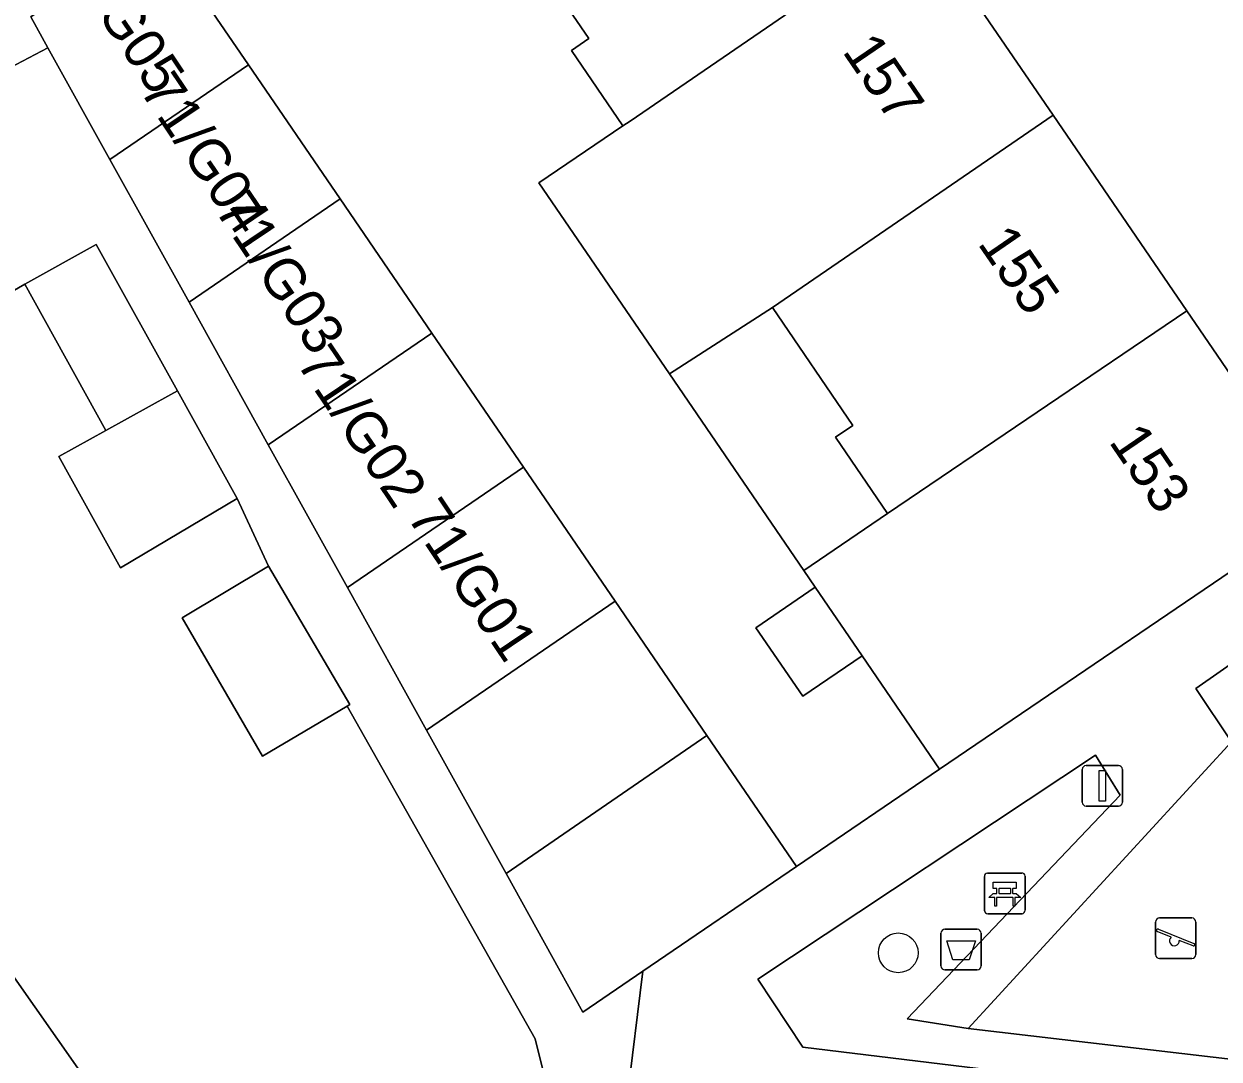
# Model space of a CAD drawing. Extents: x 158086 to 159499, y 382904 to 383981.
# Drawn here: x 158341.67 to 158371.04, y 383388.7 to 383414.14 of the extents above; entities that cross this region are included whole.
import ezdxf

# ---------------------------------------------------------------- set-up
doc = ezdxf.new("R2010")
doc.units = 0
for name, color, linetype in [('IMGEO_Afvalbak', 7, 'Continuous'), ('IMGEO_Bank', 7, 'Continuous'), ('IMGEO_Boom', 7, 'Continuous'), ('IMGEO_Erf', 7, 'Continuous'), ('IMGEO_Groenvoorziening', 7, 'Continuous'), ('IMGEO_Muur', 7, 'Continuous'), ('IMGEO_Pand', 7, 'Continuous'), ('IMGEO_Pand_nummerreeks', 7, 'Continuous'), ('IMGEO_Speelvoorziening', 7, 'Continuous'), ('IMGEO_Terreindeel_zand', 7, 'Continuous'), ('IMGEO_Verkeersbordpaal', 7, 'Continuous'), ('IMGEO_Voetpad_open', 7, 'Continuous')]:
    doc.layers.add(name, color=color, linetype=linetype)

msp = doc.modelspace()

# ---------------------------------------------------------------- linework, layer by layer
at = {"layer": 'IMGEO_Afvalbak'}
for p, q in [((158364.202, 383390.996), (158364.202, 383391.796)), ((158364.202, 383391.796), (158364.202, 383390.996)), ((158364.302, 383391.896), (158365.092, 383391.896)), ((158365.092, 383391.896), (158364.302, 383391.896)), ((158365.192, 383391.796), (158365.192, 383390.996)), ((158365.192, 383390.996), (158365.192, 383391.796)), ((158365.092, 383390.896), (158364.302, 383390.896)), ((158364.302, 383390.896), (158365.092, 383390.896))]:
    msp.add_line(p, q, dxfattribs=at)
msp.add_lwpolyline([(158364.345, 383391.61), (158365.049, 383391.61), (158364.9, 383391.14), (158364.494, 383391.14), (158364.345, 383391.61)], dxfattribs=at)
for centre, start, end in [((158364.302, 383391.796), 90, 180), ((158364.302, 383391.796), 90, 180), ((158365.092, 383391.796), 0, 90), ((158365.092, 383391.796), 360, 90), ((158364.302, 383390.996), 180, 270), ((158364.302, 383390.996), 180, 270), ((158365.092, 383390.996), 270, 0), ((158365.092, 383390.996), 270, 0)]:
    msp.add_arc(centre, 0.1, start, end, dxfattribs=at)
at = {"layer": 'IMGEO_Bank'}
for p, q in [((158365.272, 383392.351), (158365.272, 383393.192)), ((158365.272, 383393.192), (158365.272, 383392.351)), ((158365.347, 383393.276), (158366.188, 383393.276)), ((158366.188, 383393.276), (158365.347, 383393.276)), ((158366.272, 383393.201), (158366.272, 383392.36)), ((158366.272, 383392.36), (158366.272, 383393.201)), ((158365.581, 383392.782), (158365.581, 383392.888)), ((158365.625, 383392.888), (158365.625, 383392.782)), ((158365.913, 383392.894), (158365.631, 383392.894)), ((158365.919, 383392.782), (158365.919, 383392.888)), ((158365.963, 383392.888), (158365.963, 383392.782)), ((158365.969, 383392.674), (158365.576, 383392.674)), ((158365.631, 383392.776), (158365.913, 383392.776)), ((158366.197, 383392.276), (158365.356, 383392.276)), ((158365.356, 383392.276), (158366.197, 383392.276))]:
    msp.add_line(p, q, dxfattribs=at)
for points in [[(158365.575, 383392.894), (158365.489, 383392.894), (158365.489, 383393.055), (158366.052, 383393.055), (158366.052, 383392.894), (158365.969, 383392.894)], [(158365.519, 383392.674), (158365.377, 383392.674), (158365.489, 383392.776), (158365.575, 383392.776)], [(158365.569, 383392.667), (158365.569, 383392.46), (158365.526, 383392.46), (158365.526, 383392.667)], [(158365.969, 383392.776), (158366.052, 383392.776), (158366.164, 383392.674), (158366.025, 383392.674)], [(158366.019, 383392.667), (158366.019, 383392.46), (158365.975, 383392.46), (158365.975, 383392.667)]]:
    msp.add_lwpolyline(points, dxfattribs=at)
for centre, radius, start, end in [((158365.35, 383393.198), 0.0779, 92.4484, 184.2845), ((158365.35, 383393.198), 0.0779, 92.4484, 184.2845), ((158366.194, 383393.198), 0.0779, 2.4484, 94.2845), ((158366.194, 383393.198), 0.0779, 2.4484, 94.2845), ((158365.574, 383392.887), 0.00671, 2.8957, 87.1043), ((158365.631, 383392.887), 0.00671, 92.8957, 177.1043), ((158365.913, 383392.887), 0.00671, 2.8957, 87.1043), ((158365.97, 383392.887), 0.00671, 92.8957, 177.1043), ((158365.519, 383392.667), 0.00671, 2.8957, 87.1043), ((158365.576, 383392.667), 0.00671, 92.8957, 177.1043), ((158365.574, 383392.783), 0.00671, 272.8957, 357.1043), ((158365.631, 383392.783), 0.00671, 182.8957, 267.1043), ((158365.913, 383392.783), 0.00671, 272.8957, 357.1043), ((158365.97, 383392.783), 0.00671, 182.8957, 267.1043), ((158365.968, 383392.667), 0.00671, 2.8957, 87.1043), ((158366.025, 383392.667), 0.00671, 92.8957, 177.1043), ((158365.35, 383392.354), 0.0779, 182.4484, 274.2845), ((158365.35, 383392.354), 0.0779, 182.4484, 274.2845), ((158366.194, 383392.354), 0.0779, 272.4484, 4.2845), ((158366.194, 383392.354), 0.0779, 272.4484, 4.2845)]:
    msp.add_arc(centre, radius, start, end, dxfattribs=at)
at = {"layer": 'IMGEO_Boom'}
msp.add_circle((158363.154, 383391.315), 0.489, dxfattribs=at)
at = {"layer": 'IMGEO_Erf'}
for points in [[(158354.804, 383386.89), (158354.234, 383389.203), (158349.614, 383397.38), (158347.535, 383396.149), (158345.561, 383399.545), (158347.677, 383400.814), (158346.911, 383402.479), (158344.043, 383400.78), (158342.529, 383403.509), (158343.682, 383404.149), (158341.69, 383407.75), (158331.231, 383401.705)], [(158338.643, 383394.673), (158343.054, 383388.395), (158341.36, 383387.992)]]:
    msp.add_lwpolyline(points, dxfattribs=at)
msp.add_lwpolyline([(158360.065, 383407.171), (158357.531, 383405.543), (158360.834, 383400.708), (158362.89, 383402.113), (158361.613, 383403.984), (158362.042, 383404.277)], close=True, dxfattribs=at)
at = {"layer": 'IMGEO_Groenvoorziening'}
msp.add_lwpolyline([(158379.856, 383387.7), (158364.869, 383389.459), (158363.371, 383389.695), (158368.608, 383395.193), (158368.002, 383396.172), (158359.701, 383390.67), (158360.813, 383388.997), (158382.756, 383386.327), (158383.052, 383388.57), (158374.569, 383400.679), (158370.464, 383397.815), (158371.344, 383396.5), (158373.623, 383398.689), (158380.054, 383389.292)], close=True, dxfattribs=at)
at = {"layer": 'IMGEO_Muur'}
msp.add_lwpolyline([(158364.168, 383395.827), (158360.651, 383393.437)], dxfattribs=at)
at = {"layer": 'IMGEO_Pand'}
for points in [[(158363.711, 383416.656), (158360.461, 383421.412), (158353.57, 383416.685), (158355.552, 383413.782), (158355.123, 383413.489), (158356.389, 383411.635), (158356.567, 383411.756)], [(158343.035, 383419.214), (158340.196, 383417.276), (158338.443, 383416.646), (158341.001, 383412.904), (158342.26, 383413.555), (158341.839, 383414.315), (158344.937, 383416.432)], [(158366.961, 383411.9), (158363.711, 383416.656), (158356.567, 383411.756), (158356.389, 383411.635), (158354.326, 383410.237), (158357.531, 383405.543), (158360.065, 383407.171)], [(158344.937, 383416.432), (158341.839, 383414.315), (158342.26, 383413.555), (158343.784, 383410.809), (158347.189, 383413.136)], [(158347.189, 383413.136), (158343.784, 383410.809), (158345.728, 383407.303), (158349.441, 383409.841)], [(158370.246, 383407.093), (158366.961, 383411.9), (158360.065, 383407.171), (158362.042, 383404.277), (158361.613, 383403.984), (158362.89, 383402.113)], [(158351.693, 383406.545), (158349.441, 383409.841), (158345.728, 383407.303), (158347.673, 383403.797)], [(158341.69, 383407.75), (158343.682, 383404.149), (158345.276, 383405.033), (158345.443, 383405.126), (158343.529, 383408.577), (158343.448, 383408.723)], [(158373.579, 383402.215), (158370.246, 383407.093), (158362.89, 383402.113), (158360.834, 383400.708), (158361.113, 383400.3), (158362.264, 383398.614), (158364.168, 383395.827)], [(158351.693, 383406.545), (158347.673, 383403.797), (158349.617, 383400.292), (158353.946, 383403.249)], [(158345.443, 383405.126), (158345.276, 383405.033), (158343.682, 383404.149), (158342.529, 383403.509), (158344.043, 383400.78), (158346.911, 383402.479)], [(158351.562, 383396.786), (158356.198, 383399.954), (158353.946, 383403.249), (158349.617, 383400.292)], [(158347.677, 383400.814), (158345.561, 383399.545), (158347.535, 383396.149), (158349.614, 383397.38), (158349.677, 383397.417)], [(158361.113, 383400.3), (158359.656, 383399.305), (158360.808, 383397.619), (158362.264, 383398.614)], [(158351.562, 383396.786), (158353.516, 383393.263), (158358.45, 383396.658), (158356.198, 383399.954)], [(158358.45, 383396.658), (158353.516, 383393.263), (158355.407, 383389.854), (158356.881, 383390.861), (158360.651, 383393.437)], [(158336.934, 383393.449), (158329.715, 383388.275), (158331.676, 383385.771), (158331.624, 383385.347), (158341.319, 383387.654), (158341.36, 383387.992), (158343.054, 383388.395), (158338.643, 383394.673), (158337.328, 383393.731)]]:
    msp.add_lwpolyline(points, close=True, dxfattribs=at)
at = {"layer": 'IMGEO_Speelvoorziening'}
for p, q in [((158369.477, 383391.272), (158369.477, 383392.072)), ((158369.477, 383392.072), (158369.477, 383391.272)), ((158369.577, 383392.172), (158370.367, 383392.172)), ((158370.367, 383392.172), (158369.577, 383392.172)), ((158370.467, 383392.072), (158370.467, 383391.272)), ((158370.467, 383391.272), (158370.467, 383392.072)), ((158369.86, 383391.7), (158369.521, 383391.837)), ((158369.546, 383391.897), (158370.422, 383391.544)), ((158370.398, 383391.484), (158370.058, 383391.621)), ((158370.367, 383391.172), (158369.577, 383391.172)), ((158369.577, 383391.172), (158370.367, 383391.172))]:
    msp.add_line(p, q, dxfattribs=at)
for centre, radius, start, end in [((158369.577, 383392.072), 0.1, 90, 180), ((158369.577, 383392.072), 0.1, 90, 180), ((158370.367, 383392.072), 0.1, 0, 90), ((158370.367, 383392.072), 0.1, 360, 90), ((158369.534, 383391.867), 0.0327, 68.078, 248.078), ((158369.939, 383391.61), 0.12, 130.9928, 5.1632), ((158370.41, 383391.514), 0.0327, 248.078, 68.078), ((158369.577, 383391.272), 0.1, 180, 270), ((158369.577, 383391.272), 0.1, 180, 270), ((158370.367, 383391.272), 0.1, 270, 0), ((158370.367, 383391.272), 0.1, 270, 0)]:
    msp.add_arc(centre, radius, start, end, dxfattribs=at)
at = {"layer": 'IMGEO_Terreindeel_zand'}
msp.add_lwpolyline([(158364.869, 383389.459), (158379.856, 383387.7), (158380.054, 383389.292), (158373.623, 383398.689), (158371.344, 383396.5)], close=True, dxfattribs=at)
at = {"layer": 'IMGEO_Verkeersbordpaal'}
for p, q in [((158367.674, 383395.019), (158367.674, 383395.819)), ((158367.674, 383395.819), (158367.674, 383395.019)), ((158367.774, 383395.919), (158368.564, 383395.919)), ((158368.564, 383395.919), (158367.774, 383395.919)), ((158368.664, 383395.819), (158368.664, 383395.019)), ((158368.664, 383395.019), (158368.664, 383395.819)), ((158368.564, 383394.919), (158367.774, 383394.919)), ((158367.774, 383394.919), (158368.564, 383394.919))]:
    msp.add_line(p, q, dxfattribs=at)
msp.add_lwpolyline([(158368.094, 383395.794), (158368.244, 383395.794), (158368.244, 383395.044), (158368.094, 383395.044), (158368.094, 383395.794)], dxfattribs=at)
for centre, start, end in [((158367.774, 383395.819), 90, 180), ((158367.774, 383395.819), 90, 180), ((158368.564, 383395.819), 0, 90), ((158368.564, 383395.819), 360, 90), ((158367.774, 383395.019), 180, 270), ((158367.774, 383395.019), 180, 270), ((158368.564, 383395.019), 270, 0), ((158368.564, 383395.019), 270, 0)]:
    msp.add_arc(centre, 0.1, start, end, dxfattribs=at)
at = {"layer": 'IMGEO_Voetpad_open'}
for points in [[(158379.659, 383406.433), (158358.306, 383437.257), (158349.641, 383444.76), (158349.104, 383445.077), (158348.438, 383445.345), (158347.619, 383445.518), (158346.945, 383445.538), (158345.915, 383445.387), (158345.225, 383445.134), (158331.597, 383435.907), (158332.403, 383434.682), (158335.921, 383437.188), (158344.38, 383442.964), (158346.428, 383439.967), (158347.351, 383440.597), (158350.738, 383435.641), (158353.982, 383430.893), (158357.212, 383426.167), (158360.461, 383421.412), (158363.711, 383416.656), (158366.961, 383411.9), (158370.246, 383407.093), (158373.579, 383402.215)], [(158368.002, 383396.172), (158368.608, 383395.193), (158363.371, 383389.695), (158364.869, 383389.459), (158371.344, 383396.5), (158370.464, 383397.815), (158374.569, 383400.679), (158373.579, 383402.215), (158364.168, 383395.827), (158360.651, 383393.437), (158356.881, 383390.861), (158356.493, 383387.732), (158359.366, 383387.396), (158370.298, 383385.968), (158374.546, 383385.449), (158379.509, 383384.843), (158382.481, 383384.48), (158382.756, 383386.327), (158360.813, 383388.997), (158359.701, 383390.67)]]:
    msp.add_lwpolyline(points, close=True, dxfattribs=at)
for points in [[(158344.937, 383416.432), (158347.189, 383413.136), (158349.441, 383409.841), (158351.693, 383406.545), (158353.946, 383403.249), (158356.198, 383399.954), (158358.45, 383396.658), (158360.651, 383393.437), (158364.168, 383395.827), (158362.264, 383398.614), (158360.808, 383397.619), (158359.656, 383399.305), (158361.113, 383400.3), (158360.834, 383400.708), (158357.531, 383405.543), (158354.326, 383410.237), (158356.389, 383411.635), (158355.123, 383413.489), (158355.552, 383413.782), (158353.57, 383416.685)], [(158356.493, 383387.732), (158356.881, 383390.861), (158355.407, 383389.854), (158353.516, 383393.263), (158351.562, 383396.786), (158349.617, 383400.292), (158347.673, 383403.797), (158345.728, 383407.303), (158343.784, 383410.809), (158342.26, 383413.555), (158341.001, 383412.904)], [(158331.231, 383401.705), (158341.69, 383407.75), (158343.448, 383408.723), (158343.529, 383408.577), (158345.443, 383405.126), (158346.911, 383402.479), (158347.677, 383400.814), (158349.677, 383397.417), (158349.614, 383397.38), (158354.234, 383389.203), (158354.804, 383386.89)]]:
    msp.add_lwpolyline(points, dxfattribs=at)

# ---------------------------------------------------------------- texts
at = {"layer": 'IMGEO_Pand_nummerreeks'}
for s, rotation, p in [('71/G05', 303.9189, (158342.398, 383415.974)), ('157', 304.3257, (158361.762, 383413.469)), ('71/G04', 303.9174, (158344.495, 383412.513)), ('71/G03', 303.9174, (158346.339, 383409.579)), ('155', 304.5085, (158365.088, 383408.748)), ('71/G02', 303.9174, (158348.347, 383405.813)), ('153', 304.3257, (158368.311, 383403.878)), ('71/G01', 303.9174, (158351.06, 383402.036))]:
    msp.add_text(s, height=1, rotation=rotation, dxfattribs=at).set_placement(p)

doc.saveas('drawing.dxf')
